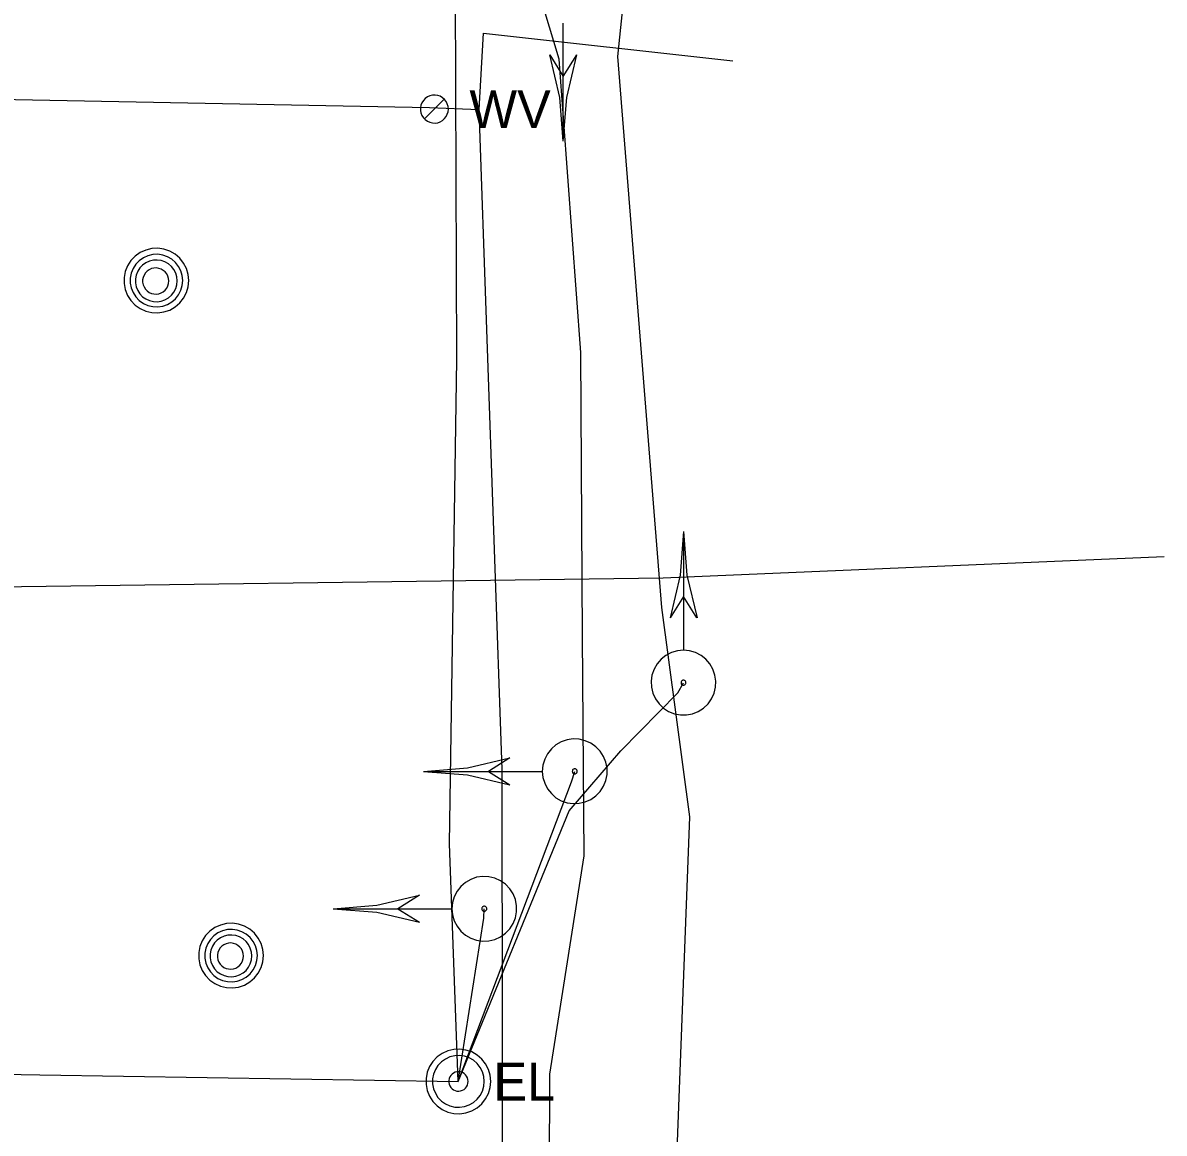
# Model space of a CAD drawing. Extents: x 600849 to 606371, y 330010 to 403088.
# Drawn here: x 602124.8 to 602241.1, y 371380.9 to 371494.2 of the extents above; entities that cross this region are included whole.
import ezdxf

# ---------------------------------------------------------------- set-up
doc = ezdxf.new("R2010")
doc.units = 0
for name, color, linetype in [('E_SIG', 7, 'Continuous'), ('E_UTL_E', 7, 'Continuous'), ('E_UTL_E_UG', 7, 'Continuous'), ('E_UTL_MH', 7, 'Continuous'), ('E_UTL_T_UG', 7, 'Continuous'), ('E_UTL_TV_UG', 7, 'Continuous'), ('E_UTL_W', 7, 'Continuous'), ('E_UTL_W_UG', 7, 'Continuous')]:
    doc.layers.add(name, color=color, linetype=linetype)

msp = doc.modelspace()

# ---------------------------------------------------------------- linework, layer by layer
at = {"layer": 'E_SIG'}
for points in [[(602179.86, 371482.08), (602179.86, 371494.12)], [(602179.86, 371482.08), (602179.52, 371486.53), (602178.49, 371490.88)], [(602178.49, 371490.88), (602179.86, 371488.68)], [(602179.86, 371482.08), (602180.21, 371486.53), (602181.24, 371490.88)], [(602179.86, 371488.68), (602181.24, 371490.88)], [(602192.1, 371442.28), (602191.76, 371437.83), (602190.73, 371433.48)], [(602192.1, 371442.28), (602192.1, 371430.24)], [(602192.1, 371442.28), (602192.45, 371437.83), (602193.48, 371433.48)], [(602192.1, 371435.68), (602190.73, 371433.48)], [(602193.47, 371433.48), (602192.1, 371435.68)], [(602192.1, 371430.18), (602191.48, 371430.12), (602190.87, 371429.94), (602190.32, 371429.66), (602189.82, 371429.27), (602189.41, 371428.79), (602189.1, 371428.25), (602188.89, 371427.66), (602188.8, 371427.04), (602188.83, 371426.41), (602188.98, 371425.8), (602189.24, 371425.23), (602189.61, 371424.72), (602190.06, 371424.28), (602190.59, 371423.95), (602191.17, 371423.71), (602191.79, 371423.59), (602192.41, 371423.59), (602193.03, 371423.71), (602193.61, 371423.95), (602194.14, 371424.28), (602194.6, 371424.72), (602194.96, 371425.23), (602195.22, 371425.8), (602195.37, 371426.41), (602195.4, 371427.04), (602195.31, 371427.66), (602195.1, 371428.25), (602194.79, 371428.79), (602194.38, 371429.27), (602193.89, 371429.66), (602193.33, 371429.94), (602192.73, 371430.12), (602192.1, 371430.18)], [(602192.1, 371427.13), (602192.05, 371427.13), (602192.01, 371427.11), (602191.96, 371427.09), (602191.93, 371427.06), (602191.9, 371427.03), (602191.87, 371426.98), (602191.86, 371426.94), (602191.85, 371426.89), (602191.85, 371426.84), (602191.86, 371426.8), (602191.88, 371426.75), (602191.91, 371426.71), (602191.95, 371426.68), (602191.99, 371426.65), (602192.03, 371426.64), (602192.08, 371426.63), (602192.13, 371426.63), (602192.17, 371426.64), (602192.22, 371426.65), (602192.26, 371426.68), (602192.29, 371426.71), (602192.32, 371426.75), (602192.34, 371426.8), (602192.35, 371426.84), (602192.35, 371426.89), (602192.35, 371426.94), (602192.33, 371426.98), (602192.31, 371427.03), (602192.28, 371427.06), (602192.24, 371427.09), (602192.19, 371427.11), (602192.15, 371427.13), (602192.1, 371427.13)], [(602177.72, 371417.84), (602177.78, 371417.22), (602177.96, 371416.62), (602178.25, 371416.06), (602178.64, 371415.57), (602179.11, 371415.15), (602179.65, 371414.84), (602180.25, 371414.64), (602180.87, 371414.55), (602181.49, 371414.58), (602182.1, 371414.72), (602182.67, 371414.98), (602183.18, 371415.35), (602183.62, 371415.8), (602183.96, 371416.33), (602184.19, 371416.91), (602184.31, 371417.53), (602184.31, 371418.16), (602184.19, 371418.77), (602183.96, 371419.35), (602183.62, 371419.88), (602183.18, 371420.34), (602182.67, 371420.7), (602182.1, 371420.96), (602181.49, 371421.11), (602180.87, 371421.14), (602180.25, 371421.05), (602179.65, 371420.84), (602179.11, 371420.53), (602178.64, 371420.12), (602178.25, 371419.63), (602177.96, 371419.07), (602177.78, 371418.47), (602177.72, 371417.84)], [(602165.62, 371417.84), (602170.08, 371418.19), (602174.42, 371419.22)], [(602174.42, 371419.22), (602172.22, 371417.84)], [(602165.62, 371417.84), (602177.67, 371417.84)], [(602165.62, 371417.84), (602170.08, 371417.5), (602174.42, 371416.47)], [(602172.22, 371417.84), (602174.42, 371416.47)], [(602180.77, 371417.84), (602180.78, 371417.79), (602180.79, 371417.75), (602180.81, 371417.71), (602180.84, 371417.67), (602180.88, 371417.64), (602180.92, 371417.61), (602180.96, 371417.6), (602181.01, 371417.59), (602181.06, 371417.59), (602181.11, 371417.6), (602181.15, 371417.62), (602181.19, 371417.65), (602181.22, 371417.69), (602181.25, 371417.73), (602181.27, 371417.77), (602181.28, 371417.82), (602181.28, 371417.87), (602181.27, 371417.91), (602181.25, 371417.96), (602181.22, 371418), (602181.19, 371418.03), (602181.15, 371418.06), (602181.11, 371418.08), (602181.06, 371418.09), (602181.01, 371418.09), (602180.96, 371418.09), (602180.92, 371418.07), (602180.88, 371418.05), (602180.84, 371418.02), (602180.81, 371417.98), (602180.79, 371417.94), (602180.78, 371417.89), (602180.77, 371417.84)], [(602168.51, 371403.83), (602168.57, 371403.21), (602168.74, 371402.6), (602169.03, 371402.05), (602169.42, 371401.55), (602169.89, 371401.14), (602170.43, 371400.83), (602171.03, 371400.62), (602171.65, 371400.53), (602172.28, 371400.56), (602172.89, 371400.71), (602173.46, 371400.97), (602173.97, 371401.34), (602174.4, 371401.79), (602174.74, 371402.32), (602174.97, 371402.9), (602175.09, 371403.52), (602175.09, 371404.14), (602174.97, 371404.76), (602174.74, 371405.34), (602174.4, 371405.87), (602173.97, 371406.33), (602173.46, 371406.69), (602172.89, 371406.95), (602172.28, 371407.1), (602171.65, 371407.13), (602171.03, 371407.04), (602170.43, 371406.83), (602169.89, 371406.52), (602169.42, 371406.11), (602169.03, 371405.62), (602168.74, 371405.06), (602168.57, 371404.46), (602168.51, 371403.83)], [(602156.41, 371403.83), (602160.86, 371404.18), (602165.21, 371405.21)], [(602165.21, 371405.2), (602163.01, 371403.83)], [(602156.41, 371403.83), (602168.45, 371403.83)], [(602156.41, 371403.83), (602160.86, 371403.49), (602165.21, 371402.46)], [(602163.01, 371403.83), (602165.21, 371402.46)], [(602171.55, 371403.83), (602171.56, 371403.78), (602171.57, 371403.74), (602171.59, 371403.69), (602171.62, 371403.66), (602171.66, 371403.63), (602171.7, 371403.6), (602171.75, 371403.59), (602171.79, 371403.58), (602171.84, 371403.58), (602171.89, 371403.59), (602171.93, 371403.61), (602171.97, 371403.64), (602172, 371403.68), (602172.03, 371403.72), (602172.05, 371403.76), (602172.06, 371403.81), (602172.06, 371403.86), (602172.05, 371403.9), (602172.03, 371403.95), (602172, 371403.99), (602171.97, 371404.02), (602171.93, 371404.05), (602171.89, 371404.07), (602171.84, 371404.08), (602171.79, 371404.08), (602171.75, 371404.08), (602171.7, 371404.06), (602171.66, 371404.04), (602171.62, 371404.01), (602171.59, 371403.97), (602171.57, 371403.92), (602171.56, 371403.88), (602171.55, 371403.83)]]:
    msp.add_lwpolyline(points, dxfattribs=at)
at = {"layer": 'E_UTL_E'}
for points in [[(602172.47, 371386.23), (602172.41, 371386.85), (602172.23, 371387.45), (602171.94, 371388.01), (602171.55, 371388.5), (602171.08, 371388.92), (602170.54, 371389.23), (602169.94, 371389.43), (602169.32, 371389.52), (602168.7, 371389.49), (602168.09, 371389.35), (602167.52, 371389.09), (602167, 371388.72), (602166.57, 371388.27), (602166.23, 371387.74), (602166, 371387.16), (602165.88, 371386.54), (602165.88, 371385.91), (602166, 371385.3), (602166.23, 371384.72), (602166.57, 371384.19), (602167, 371383.73), (602167.52, 371383.37), (602168.09, 371383.11), (602168.7, 371382.96), (602169.32, 371382.93), (602169.94, 371383.02), (602170.54, 371383.23), (602171.08, 371383.54), (602171.55, 371383.95), (602171.94, 371384.44), (602172.23, 371385), (602172.41, 371385.6), (602172.47, 371386.23)], [(602172.47, 371386.23), (602172.41, 371386.85), (602172.23, 371387.45), (602171.94, 371388.01), (602171.55, 371388.5), (602171.08, 371388.92), (602170.54, 371389.23), (602169.94, 371389.43), (602169.32, 371389.52), (602168.7, 371389.49), (602168.09, 371389.35), (602167.52, 371389.09), (602167, 371388.72), (602166.57, 371388.27), (602166.23, 371387.74), (602166, 371387.16), (602165.88, 371386.54), (602165.88, 371385.91), (602166, 371385.3), (602166.23, 371384.72), (602166.57, 371384.19), (602167, 371383.73), (602167.52, 371383.37), (602168.09, 371383.11), (602168.7, 371382.96), (602169.32, 371382.93), (602169.94, 371383.02), (602170.54, 371383.23), (602171.08, 371383.54), (602171.55, 371383.95), (602171.94, 371384.44), (602172.23, 371385), (602172.41, 371385.6), (602172.47, 371386.23)], [(602171.81, 371386.23), (602171.76, 371386.73), (602171.62, 371387.21), (602171.39, 371387.65), (602171.08, 371388.05), (602170.7, 371388.38), (602170.26, 371388.63), (602169.79, 371388.79), (602169.29, 371388.86), (602168.79, 371388.84), (602168.3, 371388.72), (602167.85, 371388.51), (602167.44, 371388.22), (602167.09, 371387.86), (602166.82, 371387.44), (602166.63, 371386.97), (602166.54, 371386.48), (602166.54, 371385.98), (602166.63, 371385.48), (602166.82, 371385.02), (602167.09, 371384.6), (602167.44, 371384.23), (602167.85, 371383.94), (602168.3, 371383.73), (602168.79, 371383.61), (602169.29, 371383.59), (602169.79, 371383.66), (602170.26, 371383.83), (602170.7, 371384.08), (602171.08, 371384.41), (602171.39, 371384.8), (602171.62, 371385.25), (602171.76, 371385.73), (602171.81, 371386.23)], [(602171.81, 371386.23), (602171.76, 371386.73), (602171.62, 371387.21), (602171.39, 371387.65), (602171.08, 371388.05), (602170.7, 371388.38), (602170.26, 371388.63), (602169.79, 371388.79), (602169.29, 371388.86), (602168.79, 371388.84), (602168.3, 371388.72), (602167.85, 371388.51), (602167.44, 371388.22), (602167.09, 371387.86), (602166.82, 371387.44), (602166.63, 371386.97), (602166.54, 371386.48), (602166.54, 371385.98), (602166.63, 371385.48), (602166.82, 371385.02), (602167.09, 371384.6), (602167.44, 371384.23), (602167.85, 371383.94), (602168.3, 371383.73), (602168.79, 371383.61), (602169.29, 371383.59), (602169.79, 371383.66), (602170.26, 371383.83), (602170.7, 371384.08), (602171.08, 371384.41), (602171.39, 371384.8), (602171.62, 371385.25), (602171.76, 371385.73), (602171.81, 371386.23)], [(602170.16, 371386.23), (602170.14, 371386.41), (602170.08, 371386.6), (602170, 371386.76), (602169.88, 371386.91), (602169.74, 371387.03), (602169.58, 371387.13), (602169.4, 371387.19), (602169.21, 371387.22), (602169.02, 371387.21), (602168.84, 371387.16), (602168.67, 371387.08), (602168.52, 371386.98), (602168.39, 371386.84), (602168.29, 371386.68), (602168.22, 371386.51), (602168.18, 371386.32), (602168.18, 371386.13), (602168.22, 371385.95), (602168.29, 371385.77), (602168.39, 371385.62), (602168.52, 371385.48), (602168.67, 371385.37), (602168.84, 371385.29), (602169.02, 371385.25), (602169.21, 371385.24), (602169.4, 371385.27), (602169.58, 371385.33), (602169.74, 371385.42), (602169.88, 371385.54), (602170, 371385.69), (602170.08, 371385.86), (602170.14, 371386.04), (602170.16, 371386.23)], [(602170.16, 371386.23), (602170.14, 371386.41), (602170.08, 371386.6), (602170, 371386.76), (602169.88, 371386.91), (602169.74, 371387.03), (602169.58, 371387.13), (602169.4, 371387.19), (602169.21, 371387.22), (602169.02, 371387.21), (602168.84, 371387.16), (602168.67, 371387.08), (602168.52, 371386.98), (602168.39, 371386.84), (602168.29, 371386.68), (602168.22, 371386.51), (602168.18, 371386.32), (602168.18, 371386.13), (602168.22, 371385.95), (602168.29, 371385.77), (602168.39, 371385.62), (602168.52, 371385.48), (602168.67, 371385.37), (602168.84, 371385.29), (602169.02, 371385.25), (602169.21, 371385.24), (602169.4, 371385.27), (602169.58, 371385.33), (602169.74, 371385.42), (602169.88, 371385.54), (602170, 371385.69), (602170.08, 371385.86), (602170.14, 371386.04), (602170.16, 371386.23)]]:
    msp.add_lwpolyline(points, dxfattribs=at)
at = {"layer": 'E_UTL_E_UG'}
for points in [[(602185.4, 371490.73), (602189.91, 371534.04), (602187.34, 371537.79), (602188.54, 371582.34), (602185.56, 371616.08), (602179.88, 371690.19), (602190.56, 371867.38)], [(602169.16, 371386.23), (602168.25, 371410.46), (602169.02, 371459.84), (602168.79, 371515.72), (602167.96, 371516.59)], [(602190.38, 370615.62), (602192.58, 370696.59), (602188.82, 370761), (602191.18, 370844.61), (602188.97, 370941.54), (602191.64, 371056.58), (602187.62, 371077.17), (602186.37, 371110.53), (602183.81, 371145.78), (602190.12, 371169.84), (602194.22, 371206.55), (602192.63, 371229.3), (602187.79, 371262.92), (602189.77, 371334.48), (602192.75, 371413.19), (602189.91, 371434.55), (602185.4, 371490.73)], [(602169.16, 371386.23), (602180.46, 371413.82), (602185.72, 371419.94), (602191.54, 371425.86), (602192.1, 371426.88)], [(602169.16, 371386.23), (602180.69, 371416.78), (602181.02, 371417.84)], [(602169.16, 371386.23), (602171.76, 371402.86), (602171.81, 371403.83)], [(602061.81, 371387.04), (602105.5, 371387.27), (602126.53, 371386.9), (602169.16, 371386.23)]]:
    msp.add_lwpolyline(points, dxfattribs=at)
at = {"layer": 'E_UTL_MH'}
for points in [[(602141.7, 371467.88), (602141.64, 371468.5), (602141.46, 371469.1), (602141.17, 371469.66), (602140.78, 371470.15), (602140.31, 371470.56), (602139.77, 371470.88), (602139.17, 371471.08), (602138.55, 371471.17), (602137.93, 371471.14), (602137.32, 371470.99), (602136.75, 371470.73), (602136.24, 371470.37), (602135.8, 371469.92), (602135.46, 371469.39), (602135.23, 371468.81), (602135.11, 371468.19), (602135.11, 371467.56), (602135.23, 371466.95), (602135.46, 371466.36), (602135.8, 371465.84), (602136.24, 371465.38), (602136.75, 371465.02), (602137.32, 371464.76), (602137.93, 371464.61), (602138.55, 371464.58), (602139.17, 371464.67), (602139.77, 371464.87), (602140.31, 371465.19), (602140.78, 371465.6), (602141.17, 371466.09), (602141.46, 371466.65), (602141.64, 371467.25), (602141.7, 371467.88)], [(602141.08, 371467.87), (602141.03, 371468.38), (602140.89, 371468.87), (602140.66, 371469.32), (602140.34, 371469.72), (602139.96, 371470.05), (602139.52, 371470.31), (602139.04, 371470.47), (602138.53, 371470.55), (602138.02, 371470.52), (602137.53, 371470.4), (602137.07, 371470.19), (602136.65, 371469.89), (602136.3, 371469.53), (602136.03, 371469.1), (602135.84, 371468.63), (602135.74, 371468.13), (602135.74, 371467.62), (602135.84, 371467.12), (602136.03, 371466.65), (602136.3, 371466.22), (602136.65, 371465.85), (602137.07, 371465.55), (602137.53, 371465.34), (602138.02, 371465.22), (602138.53, 371465.2), (602139.04, 371465.27), (602139.52, 371465.44), (602139.96, 371465.69), (602140.34, 371466.02), (602140.66, 371466.42), (602140.89, 371466.88), (602141.03, 371467.37), (602141.08, 371467.87)], [(602140.52, 371467.84), (602140.48, 371468.25), (602140.37, 371468.63), (602140.18, 371468.99), (602139.93, 371469.31), (602139.62, 371469.58), (602139.27, 371469.78), (602138.89, 371469.91), (602138.49, 371469.97), (602138.09, 371469.95), (602137.69, 371469.86), (602137.32, 371469.69), (602136.99, 371469.45), (602136.72, 371469.16), (602136.5, 371468.82), (602136.35, 371468.44), (602136.27, 371468.05), (602136.27, 371467.64), (602136.35, 371467.24), (602136.5, 371466.87), (602136.72, 371466.53), (602136.99, 371466.23), (602137.32, 371466), (602137.69, 371465.83), (602138.09, 371465.74), (602138.49, 371465.72), (602138.89, 371465.77), (602139.27, 371465.91), (602139.62, 371466.11), (602139.93, 371466.37), (602140.18, 371466.69), (602140.37, 371467.05), (602140.48, 371467.44), (602140.52, 371467.84)], [(602139.66, 371467.83), (602139.64, 371468.08), (602139.57, 371468.32), (602139.45, 371468.55), (602139.29, 371468.75), (602139.1, 371468.91), (602138.88, 371469.04), (602138.64, 371469.12), (602138.39, 371469.16), (602138.14, 371469.15), (602137.89, 371469.09), (602137.66, 371468.98), (602137.46, 371468.83), (602137.28, 371468.65), (602137.15, 371468.44), (602137.05, 371468.2), (602137, 371467.95), (602137, 371467.7), (602137.05, 371467.45), (602137.15, 371467.22), (602137.28, 371467), (602137.46, 371466.82), (602137.66, 371466.67), (602137.89, 371466.57), (602138.14, 371466.51), (602138.39, 371466.5), (602138.64, 371466.53), (602138.88, 371466.62), (602139.1, 371466.74), (602139.29, 371466.91), (602139.45, 371467.11), (602139.57, 371467.33), (602139.64, 371467.58), (602139.66, 371467.83)], [(602149.3, 371399.05), (602149.24, 371399.68), (602149.07, 371400.28), (602148.78, 371400.84), (602148.39, 371401.33), (602147.92, 371401.74), (602147.38, 371402.06), (602146.78, 371402.26), (602146.16, 371402.35), (602145.53, 371402.32), (602144.93, 371402.17), (602144.35, 371401.91), (602143.84, 371401.55), (602143.41, 371401.09), (602143.07, 371400.57), (602142.84, 371399.98), (602142.72, 371399.37), (602142.72, 371398.74), (602142.84, 371398.12), (602143.07, 371397.54), (602143.41, 371397.01), (602143.84, 371396.56), (602144.35, 371396.2), (602144.93, 371395.94), (602145.53, 371395.79), (602146.16, 371395.76), (602146.78, 371395.85), (602147.38, 371396.05), (602147.92, 371396.37), (602148.39, 371396.78), (602148.78, 371397.27), (602149.07, 371397.83), (602149.24, 371398.43), (602149.3, 371399.05)], [(602148.69, 371399.05), (602148.64, 371399.56), (602148.5, 371400.04), (602148.26, 371400.5), (602147.95, 371400.9), (602147.56, 371401.23), (602147.12, 371401.48), (602146.64, 371401.65), (602146.14, 371401.72), (602145.63, 371401.7), (602145.14, 371401.58), (602144.67, 371401.37), (602144.26, 371401.07), (602143.91, 371400.7), (602143.63, 371400.28), (602143.44, 371399.8), (602143.35, 371399.3), (602143.35, 371398.8), (602143.44, 371398.3), (602143.63, 371397.82), (602143.91, 371397.4), (602144.26, 371397.03), (602144.67, 371396.73), (602145.14, 371396.52), (602145.63, 371396.4), (602146.14, 371396.38), (602146.64, 371396.45), (602147.12, 371396.62), (602147.56, 371396.87), (602147.95, 371397.2), (602148.26, 371397.6), (602148.5, 371398.06), (602148.64, 371398.54), (602148.69, 371399.05)], [(602148.13, 371399.02), (602148.09, 371399.42), (602147.97, 371399.81), (602147.79, 371400.17), (602147.54, 371400.49), (602147.23, 371400.76), (602146.88, 371400.96), (602146.5, 371401.09), (602146.1, 371401.15), (602145.69, 371401.13), (602145.3, 371401.03), (602144.93, 371400.87), (602144.6, 371400.63), (602144.32, 371400.34), (602144.1, 371400), (602143.95, 371399.62), (602143.88, 371399.22), (602143.88, 371398.82), (602143.95, 371398.42), (602144.1, 371398.05), (602144.32, 371397.71), (602144.6, 371397.41), (602144.93, 371397.18), (602145.3, 371397.01), (602145.69, 371396.91), (602146.1, 371396.89), (602146.5, 371396.95), (602146.88, 371397.08), (602147.23, 371397.29), (602147.54, 371397.55), (602147.79, 371397.87), (602147.97, 371398.23), (602148.09, 371398.62), (602148.13, 371399.02)], [(602147.27, 371399.01), (602147.25, 371399.26), (602147.18, 371399.5), (602147.06, 371399.73), (602146.9, 371399.93), (602146.71, 371400.09), (602146.49, 371400.22), (602146.25, 371400.3), (602146, 371400.34), (602145.75, 371400.32), (602145.5, 371400.26), (602145.27, 371400.16), (602145.07, 371400.01), (602144.89, 371399.83), (602144.75, 371399.62), (602144.66, 371399.38), (602144.61, 371399.13), (602144.61, 371398.88), (602144.66, 371398.63), (602144.75, 371398.4), (602144.89, 371398.18), (602145.07, 371398), (602145.27, 371397.85), (602145.5, 371397.75), (602145.75, 371397.69), (602146, 371397.68), (602146.25, 371397.71), (602146.49, 371397.79), (602146.71, 371397.92), (602146.9, 371398.09), (602147.06, 371398.29), (602147.18, 371398.51), (602147.25, 371398.75), (602147.27, 371399.01)]]:
    msp.add_lwpolyline(points, dxfattribs=at)
at = {"layer": 'E_UTL_T_UG'}
msp.add_lwpolyline([(602008.48, 371441.5), (602039.37, 371437.8), (602055.72, 371437.76), (602109.53, 371436.47), (602190.04, 371437.58), (602241.08, 371439.74)], dxfattribs=at)
at = {"layer": 'E_UTL_TV_UG'}
msp.add_lwpolyline([(602182.97, 371252.51), (602178.36, 371260.93), (602178.16, 371285.96), (602178.5, 371386.96), (602181.99, 371409.23), (602181.82, 371431.61), (602181.66, 371460.55), (602179.43, 371490.44), (602176.37, 371500.62), (602176, 371532.92), (602178.09, 371551.81), (602180.28, 371557.25), (602180.81, 371559.25)], dxfattribs=at)
at = {"layer": 'E_UTL_W'}
for points in [[(602168.15, 371485.36), (602168.12, 371485.63), (602168.04, 371485.89), (602167.92, 371486.13), (602167.75, 371486.34), (602167.55, 371486.52), (602167.31, 371486.66), (602167.06, 371486.74), (602166.79, 371486.78), (602166.52, 371486.77), (602166.25, 371486.71), (602166.01, 371486.59), (602165.79, 371486.44), (602165.6, 371486.24), (602165.45, 371486.01), (602165.35, 371485.76), (602165.3, 371485.49), (602165.3, 371485.22), (602165.35, 371484.96), (602165.45, 371484.71), (602165.6, 371484.48), (602165.79, 371484.28), (602166.01, 371484.12), (602166.25, 371484.01), (602166.52, 371483.95), (602166.79, 371483.93), (602167.06, 371483.97), (602167.31, 371484.06), (602167.55, 371484.2), (602167.75, 371484.38), (602167.92, 371484.59), (602168.04, 371484.83), (602168.12, 371485.09), (602168.15, 371485.36)], [(602165.71, 371484.35), (602167.73, 371486.37)]]:
    msp.add_lwpolyline(points, dxfattribs=at)
at = {"layer": 'E_UTL_W_UG'}
for points in [[(602160.41, 370606.53), (602160.69, 370692.62), (602164.81, 370843.44), (602164.91, 370945.53), (602165.38, 371088.95), (602167.63, 371208.22), (602173.06, 371327.34), (602173.87, 371335.49), (602173.73, 371336.29), (602173.64, 371418.02), (602171.3, 371485.33), (602171.73, 371493.09), (602197.14, 371490.29)], [(602007.34, 371486.61), (602056.92, 371487.17), (602120.49, 371486.4), (602166.22, 371485.52), (602171.3, 371485.33)]]:
    msp.add_lwpolyline(points, dxfattribs=at)

# ---------------------------------------------------------------- texts
at = {"layer": 'E_UTL_E'}
msp.add_text('EL', height=3.849, dxfattribs=at).set_placement((602172.73, 371384.28))
msp.add_text('EL', height=3.849, dxfattribs=at).set_placement((602172.73, 371384.28))
at = {"layer": 'E_UTL_W'}
msp.add_text('WV', height=3.85, dxfattribs=at).set_placement((602170.29, 371483.43))

doc.saveas('drawing.dxf')
